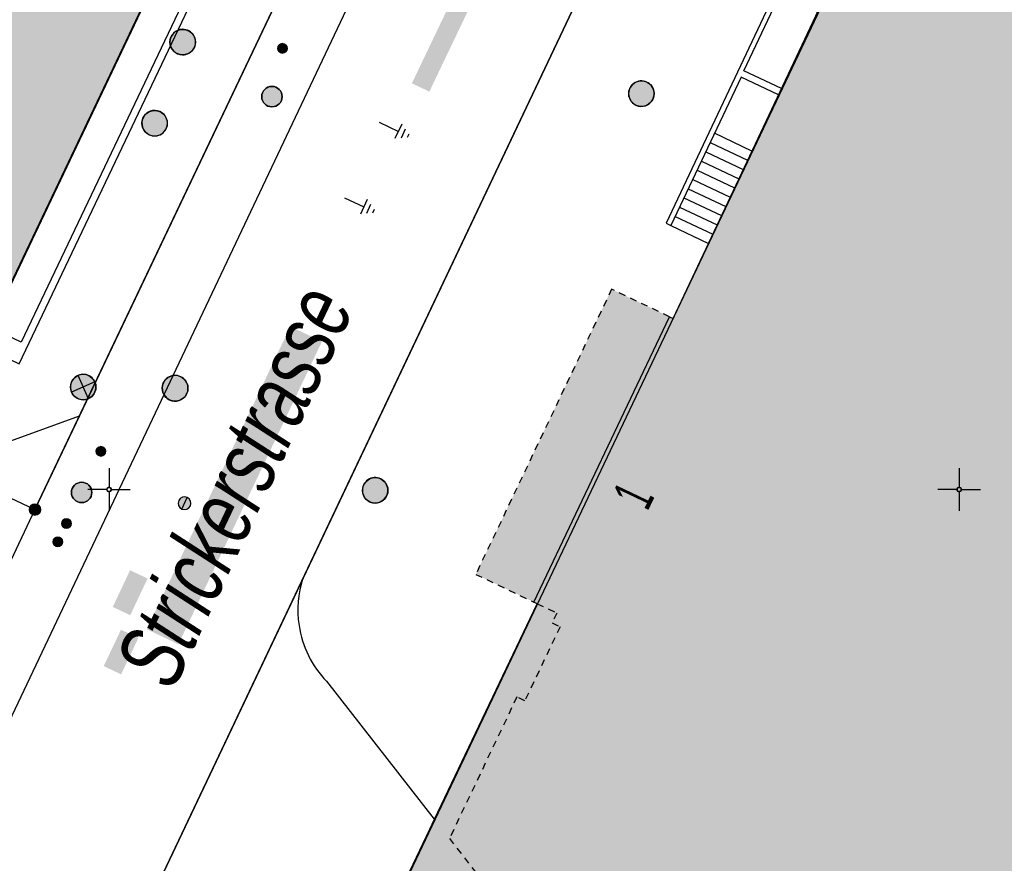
# Model space of a CAD drawing. Header units: metres. Extents: x 2695560 to 2696939, y 1260491 to 1262050.
# Tile 942 of 1005: x 2696573 to 2696602, y 1261764 to 1261789. Entities that reach past the tile are written whole.
import ezdxf

# ---------------------------------------------------------------- set-up
doc = ezdxf.new("R2010")
doc.units = ezdxf.units.M
doc.linetypes.add('AUSGEZOGEN', pattern=[0])
doc.linetypes.add('VERDECKT2_S2', pattern=[0.36, 0.2, -0.16])
for name, color, linetype in [('XR$1$AV_Flächen (EO)', 7, 'AUSGEZOGEN'), ('XR$1$AV_Gebäudeflächen (BB)', 7, 'AUSGEZOGEN'), ('XR$1$AV_Gebäudeflächen (EO)', 7, 'AUSGEZOGEN'), ('XR$1$AV_Grenzpunkte', 7, 'AUSGEZOGEN'), ('XR$1$AV_Haus-Nr.', 7, 'AUSGEZOGEN'), ('XR$1$AV_Koordinatennetzpunkte', 7, 'AUSGEZOGEN'), ('XR$1$AV_Linien (BB)', 7, 'AUSGEZOGEN'), ('XR$1$AV_Linien (EO)', 7, 'AUSGEZOGEN'), ('XR$1$AV_Strassennamen', 7, 'AUSGEZOGEN'), ('XR$1$AW_LK_Schachtdeckel', 24, 'AUSGEZOGEN'), ('XR$1$EW_LK_Bauwerk_FL_Linie_Punkt', 1, 'AUSGEZOGEN'), ('XR$1$EW_LK_Knoten', 1, 'AUSGEZOGEN'), ('XR$1$Liegenschaftsgrenzen', 7, 'AUSGEZOGEN'), ('XR$1$PFAV', 255, 'AUSGEZOGEN'), ('XR$1$PFAW', 255, 'AUSGEZOGEN'), ('XR$1$PFEW', 255, 'AUSGEZOGEN'), ('XR$1$PFWA', 255, 'AUSGEZOGEN'), ('XR$1$RAEW', 8, 'AUSGEZOGEN'), ('XR$1$RP_Abstandslinie', 7, 'AUSGEZOGEN'), ('XR$1$WA_LK_Absperrarmatur', 171, 'AUSGEZOGEN')]:
    doc.layers.add(name, color=color, linetype=linetype)
doc.styles.add('ARIAL', font='arial.ttf')

# ---------------------------------------------------------------- blocks, each defined once
blk = doc.blocks.new('COMPLEXOBJECT_286')
at = {"layer": 'XR$1$AV_Linien (BB)', "color": 7, "linetype": 'AUSGEZOGEN', "transparency": 33554687}
blk.add_line((6584.572, 11765.31), (6581.399, 11769.364), dxfattribs=at)
for centre, radius, start, end in [((6583.541, 11771.452), 2.989, 161.7322, 188.6034), ((6583.549, 11771.451), 2.997, 188.5622, 224.1481)]:
    blk.add_arc(centre, radius, start, end, dxfattribs=at)
blk = doc.blocks.new('COMPLEXOBJECT_419')
at = {"layer": 'XR$1$AV_Linien (BB)', "color": 7, "linetype": 'AUSGEZOGEN', "transparency": 33554687}
blk.add_lwpolyline([(6590.651, 11807.459), (6584.424, 11794.284), (6570.903, 11765.762), (6565.305, 11753.927)], dxfattribs=at)
blk = doc.blocks.new('COMPLEXOBJECT_425')
at = {"layer": 'XR$1$AV_Linien (BB)', "color": 7, "linetype": 'AUSGEZOGEN', "transparency": 33554687}
blk.add_line((6580.703, 11772.389), (6570.665, 11751.225), dxfattribs=at)
blk = doc.blocks.new('COMPLEXOBJECT_1222')
at = {"layer": 'XR$1$Liegenschaftsgrenzen', "color": 7, "linetype": 'AUSGEZOGEN', "transparency": 33554687}
blk.add_line((6570.665, 11751.225), (6595.929, 11804.491), dxfattribs=at)
blk = doc.blocks.new('COMPLEXOBJECT_1235')
at = {"layer": 'XR$1$Liegenschaftsgrenzen', "color": 7, "linetype": 'AUSGEZOGEN', "transparency": 33554687}
blk.add_lwpolyline([(6572.82, 11774.41), (6580.77, 11791.12), (6588.79, 11807.94)], dxfattribs=at)
blk.add_arc((6584.724, 11809.871), 4.501, 334.5983, 64.1013, dxfattribs=at)
blk = doc.blocks.new('COMPLEXOBJECT_1250')
at = {"layer": 'XR$1$Liegenschaftsgrenzen', "color": 7, "linetype": 'AUSGEZOGEN', "transparency": 33554687}
for p, q in [((6572.82, 11774.41), (6563.48, 11754.71)), ((6554.62, 11746.04), (6549.76, 11743.86))]:
    blk.add_line(p, q, dxfattribs=at)
for centre, radius, start, end in [((6547.206, 11762.401), 18, 314.5793, 334.7054), ((6547.296, 11762.459), 17.978, 294.0412, 314.246)]:
    blk.add_arc(centre, radius, start, end, dxfattribs=at)
blk = doc.blocks.new('BAV15')
at = {"layer": 'XR$1$PFAV', "transparency": 33554687}
blk.add_hatch(color=7, dxfattribs=at).paths.add_polyline_path([(0.5, 0), (0.49, 0.101), (0.459, 0.197), (0.41, 0.286), (0.344, 0.362), (0.264, 0.424), (0.174, 0.469), (0.076, 0.494), (-0.025, 0.499), (-0.125, 0.484), (-0.22, 0.449), (-0.306, 0.395), (-0.379, 0.326), (-0.437, 0.243), (-0.477, 0.15), (-0.497, 0.051), (-0.497, -0.051), (-0.477, -0.15), (-0.437, -0.243), (-0.379, -0.326), (-0.306, -0.395), (-0.22, -0.449), (-0.125, -0.484), (-0.025, -0.499), (0.076, -0.494), (0.174, -0.469), (0.264, -0.424), (0.344, -0.362), (0.41, -0.286), (0.459, -0.197), (0.49, -0.101)])
at = {"color": 7, "transparency": 33554687}
for start, end in [(90, 270), (270, 90)]:
    blk.add_arc((0, 0), 0.5, start, end, dxfattribs=at)
at = {"layer": 'XR$1$PFAV', "transparency": 33554687}
blk.add_circle((0, 0), 0.5, dxfattribs=at)
blk = doc.blocks.new('BAV2041')
at = {"color": 7, "transparency": 33554687}
for p, q in [((0, 0.5), (0, 0.05)), ((-0.05, 0), (-0.5, 0)), ((0.05, 0), (0.5, 0)), ((0, -0.05), (0, -0.5))]:
    blk.add_line(p, q, dxfattribs=at)
blk.add_circle((0, 0), 0.05, dxfattribs=at)
for start, end in [(90, 270), (270, 90)]:
    blk.add_arc((0, 0), 0.05, start, end, dxfattribs=at)
blk = doc.blocks.new('COMPLEXOBJECT_1453')
at = {"layer": 'XR$1$RP_Abstandslinie', "color": 7, "linetype": 'AUSGEZOGEN', "transparency": 33554687}
blk.add_lwpolyline([(6560.32, 11756.2), (6573.2, 11783.3), (6585.11, 11808.347)], dxfattribs=at)
blk = doc.blocks.new('BAW2082')
at = {"layer": 'XR$1$PFAW', "transparency": 33554687}
blk.add_hatch(color=7, dxfattribs=at).paths.add_polyline_path([(0.509, -0.003), (0.499, 0.098), (0.469, 0.194), (0.42, 0.283), (0.354, 0.359), (0.274, 0.421), (0.183, 0.466), (0.085, 0.491), (-0.016, 0.496), (-0.116, 0.481), (-0.211, 0.446), (-0.297, 0.392), (-0.37, 0.323), (-0.428, 0.24), (-0.468, 0.147), (-0.488, 0.047), (-0.488, -0.054), (-0.468, -0.153), (-0.428, -0.246), (-0.37, -0.329), (-0.297, -0.398), (-0.211, -0.452), (-0.116, -0.487), (-0.016, -0.502), (0.085, -0.497), (0.183, -0.472), (0.274, -0.427), (0.354, -0.366), (0.42, -0.289), (0.469, -0.2), (0.499, -0.104)])
at = {"transparency": 33554687}
for start, end in [(91.1948, 268.8052), (268.8052, 91.1948)]:
    blk.add_arc((0.01, 0), 0.5, start, end, dxfattribs=at)
at = {"layer": 'XR$1$PFAW', "transparency": 33554687}
blk.add_circle((0.009, -0.003), 0.5, dxfattribs=at)
blk = doc.blocks.new('BAW2088')
at = {"layer": 'XR$1$PFAW', "transparency": 33554687}
blk.add_hatch(color=253, dxfattribs=at).paths.add_polyline_path([(0.51, 0), (0.5, 0.101), (0.47, 0.197), (0.421, 0.286), (0.355, 0.362), (0.275, 0.424), (0.184, 0.469), (0.086, 0.494), (-0.015, 0.499), (-0.115, 0.484), (-0.21, 0.449), (-0.296, 0.395), (-0.369, 0.326), (-0.427, 0.243), (-0.467, 0.15), (-0.487, 0.051), (-0.487, -0.051), (-0.467, -0.15), (-0.427, -0.243), (-0.369, -0.326), (-0.296, -0.395), (-0.21, -0.449), (-0.115, -0.484), (-0.015, -0.499), (0.086, -0.494), (0.184, -0.469), (0.275, -0.424), (0.355, -0.362), (0.421, -0.286), (0.47, -0.197), (0.5, -0.101)])
at = {"transparency": 33554687}
for start, end in [(91.1948, 268.8052), (268.8052, 91.1948)]:
    blk.add_arc((0.01, 0), 0.5, start, end, dxfattribs=at)
at = {"layer": 'XR$1$PFAW', "transparency": 33554687}
blk.add_circle((0.01, 0), 0.5, dxfattribs=at)
blk = doc.blocks.new('BWA965')
at = {"layer": 'XR$1$PFWA', "transparency": 33554687}
blk.add_hatch(color=7, dxfattribs=at).paths.add_polyline_path([(0, 0.5), (-0.051, 0.497), (-0.101, 0.49), (-0.15, 0.477), (-0.197, 0.459), (-0.243, 0.437), (-0.286, 0.41), (-0.326, 0.379), (-0.362, 0.344), (-0.395, 0.306), (-0.424, 0.264), (-0.449, 0.22), (-0.469, 0.174), (-0.484, 0.125), (-0.494, 0.076), (-0.499, 0.025), (-0.499, -0.025), (-0.494, -0.076), (-0.484, -0.125), (-0.469, -0.174), (-0.449, -0.22), (-0.424, -0.264), (-0.395, -0.306), (-0.362, -0.344), (-0.326, -0.379), (-0.286, -0.41), (-0.243, -0.437), (-0.197, -0.459), (-0.15, -0.477), (-0.101, -0.49), (-0.051, -0.497), (0, -0.5), (0.051, -0.497), (0.101, -0.49), (0.15, -0.477), (0.197, -0.459), (0.243, -0.437), (0.286, -0.41), (0.326, -0.379), (0.362, -0.344), (0.395, -0.306), (0.424, -0.264), (0.449, -0.22), (0.469, -0.174), (0.484, -0.125), (0.494, -0.076), (0.499, -0.025), (0.499, 0.025), (0.494, 0.076), (0.484, 0.125), (0.469, 0.174), (0.449, 0.22), (0.424, 0.264), (0.395, 0.306), (0.362, 0.344), (0.326, 0.379), (0.286, 0.41), (0.243, 0.437), (0.197, 0.459), (0.15, 0.477), (0.101, 0.49), (0.051, 0.497)])
at = {"transparency": 33554687}
blk.add_line((0, 0.5), (0, -0.5), dxfattribs=at)
for start, end in [(90, 270), (270, 90)]:
    blk.add_arc((0, 0), 0.5, start, end, dxfattribs=at)
blk = doc.blocks.new('BEW15')
at = {"layer": 'XR$1$PFEW', "transparency": 33554687}
h = blk.add_hatch(color=7, dxfattribs=at)
h.paths.add_polyline_path([(-0.5, 0), (-0.497, -0.05), (-0.489, -0.1), (-0.477, -0.15), (-0.459, -0.197), (-0.437, -0.242), (-0.41, -0.285), (-0.379, -0.326), (-0.344, -0.362), (-0.306, -0.395), (-0.264, -0.424), (-0.22, -0.449), (-0.173, -0.469), (-0.125, -0.484), (-0.075, -0.494), (-0.025, -0.499), (0.026, -0.499), (0.076, -0.494), (0.126, -0.484), (0.174, -0.469), (0.22, -0.449), (0.265, -0.424), (0.306, -0.395), (0.345, -0.362), (0.38, -0.326), (0.411, -0.285), (0.437, -0.242), (0.46, -0.197), (0.477, -0.15), (0.49, -0.1), (0.498, -0.05), (0.5, 0), (0.498, 0.051), (0.49, 0.101), (0.477, 0.15), (0.46, 0.197), (0.437, 0.243), (0.411, 0.286), (0.38, 0.326), (0.345, 0.363), (0.306, 0.396), (0.265, 0.424), (0.22, 0.449), (0.174, 0.469), (0.126, 0.484), (0.076, 0.494), (0.026, 0.5), (-0.025, 0.5), (-0.075, 0.494), (-0.125, 0.484), (-0.173, 0.469), (-0.22, 0.449), (-0.264, 0.424), (-0.306, 0.396), (-0.344, 0.363), (-0.379, 0.326), (-0.41, 0.286), (-0.437, 0.243), (-0.459, 0.197), (-0.477, 0.15), (-0.489, 0.101), (-0.497, 0.051)])
h.paths.add_polyline_path([(0.01, 0.001), (0.01, 0), (0.01, -0.001), (0.01, -0.002), (0.01, -0.003), (0.009, -0.004), (0.009, -0.005), (0.009, -0.006), (0.008, -0.006), (0.007, -0.007), (0.006, -0.008), (0.006, -0.008), (0.005, -0.009), (0.004, -0.009), (0.003, -0.01), (0.002, -0.01), (0.001, -0.01), (0, -0.01), (-0.001, -0.01), (-0.002, -0.01), (-0.003, -0.009), (-0.004, -0.009), (-0.005, -0.008), (-0.006, -0.008), (-0.007, -0.007), (-0.007, -0.006), (-0.008, -0.006), (-0.008, -0.005), (-0.009, -0.004), (-0.009, -0.003), (-0.009, -0.002), (-0.01, -0.001), (-0.01, 0), (-0.01, 0.001), (-0.009, 0.002), (-0.009, 0.003), (-0.009, 0.004), (-0.008, 0.005), (-0.008, 0.006), (-0.007, 0.007), (-0.007, 0.007), (-0.006, 0.008), (-0.005, 0.009), (-0.004, 0.009), (-0.003, 0.01), (-0.002, 0.01), (-0.001, 0.01), (0, 0.01), (0.001, 0.01), (0.002, 0.01), (0.003, 0.01), (0.004, 0.01), (0.005, 0.009), (0.006, 0.009), (0.006, 0.008), (0.007, 0.007), (0.008, 0.007), (0.009, 0.006), (0.009, 0.005), (0.009, 0.004), (0.01, 0.003), (0.01, 0.002)], flags=16)
at = {"color": 1, "transparency": 33554687}
for start, end in [(0, 180), (180, 0)]:
    blk.add_arc((0, 0), 0.5, start, end, dxfattribs=at)
at = {"layer": 'XR$1$PFEW', "transparency": 33554687}
blk.add_circle((0, 0), 0.5, dxfattribs=at)
blk = doc.blocks.new('BEWLP2549_S')
at = {"layer": 'XR$1$PFEW', "transparency": 33554687}
blk.add_hatch(color=7, dxfattribs=at).paths.add_polyline_path([(0.5, 0), (0.49, 0.101), (0.459, 0.197), (0.41, 0.286), (0.344, 0.362), (0.264, 0.424), (0.174, 0.469), (0.076, 0.494), (-0.025, 0.499), (-0.125, 0.484), (-0.22, 0.449), (-0.306, 0.395), (-0.379, 0.326), (-0.437, 0.243), (-0.477, 0.15), (-0.497, 0.051), (-0.497, -0.051), (-0.477, -0.15), (-0.437, -0.243), (-0.379, -0.326), (-0.306, -0.395), (-0.22, -0.449), (-0.125, -0.484), (-0.025, -0.499), (0.076, -0.494), (0.174, -0.469), (0.264, -0.424), (0.344, -0.362), (0.41, -0.286), (0.459, -0.197), (0.49, -0.101)])
at = {"color": 1, "transparency": 33554687}
for p, q in [((0.354, -0.354), (-0.354, 0.354)), ((-0.354, -0.354), (0.354, 0.354))]:
    blk.add_line(p, q, dxfattribs=at)
for start, end in [(91.3809, 268.6191), (268.6191, 91.3809)]:
    blk.add_arc((0, 0), 0.5, start, end, dxfattribs=at)
at = {"layer": 'XR$1$PFEW', "transparency": 33554687}
blk.add_circle((0, 0), 0.5, dxfattribs=at)
blk = doc.blocks.new('BEW957')
at = {"layer": 'XR$1$RAEW', "transparency": 33554687}
blk.add_hatch(color=1, dxfattribs=at).paths.add_polyline_path([(-0.5, 0), (-0.5, -0.05), (-0.49, -0.1), (-0.48, -0.15), (-0.46, -0.2), (-0.44, -0.24), (-0.41, -0.29), (-0.38, -0.33), (-0.34, -0.36), (-0.31, -0.4), (-0.26, -0.42), (-0.22, -0.45), (-0.17, -0.47), (-0.13, -0.48), (-0.08, -0.49), (-0.03, -0.5), (0.03, -0.5), (0.08, -0.49), (0.13, -0.48), (0.17, -0.47), (0.22, -0.45), (0.26, -0.42), (0.31, -0.4), (0.34, -0.36), (0.38, -0.33), (0.41, -0.29), (0.44, -0.24), (0.46, -0.2), (0.48, -0.15), (0.49, -0.1), (0.5, -0.05), (0.5, 0), (0.5, 0.05), (0.49, 0.1), (0.48, 0.15), (0.46, 0.2), (0.44, 0.24), (0.41, 0.29), (0.38, 0.33), (0.34, 0.36), (0.31, 0.4), (0.26, 0.42), (0.22, 0.45), (0.17, 0.47), (0.13, 0.48), (0.08, 0.49), (0.03, 0.5), (-0.03, 0.5), (-0.08, 0.49), (-0.13, 0.48), (-0.17, 0.47), (-0.22, 0.45), (-0.26, 0.42), (-0.31, 0.4), (-0.34, 0.36), (-0.38, 0.33), (-0.41, 0.29), (-0.44, 0.24), (-0.46, 0.2), (-0.48, 0.15), (-0.49, 0.1), (-0.5, 0.05)])
at = {"color": 1, "transparency": 33554687}
for start, end in [(90, 180), (180, 270), (0, 90), (270, 0)]:
    blk.add_arc((0, 0), 0.5, start, end, dxfattribs=at)
at = {"layer": 'XR$1$RAEW', "color": 1, "transparency": 33554687}
blk.add_circle((0, 0), 0.5, dxfattribs=at)
blk = doc.blocks.new('BEWLP2645')
at = {"color": 1, "transparency": 33554687}
for p, q in [((-1.499, -0.087), (-1.499, 0.087)), ((-1.249, -0.231), (-1.249, 0.231)), ((-1, -0.375), (-1, 0.375)), ((0, 0), (-1, 0))]:
    blk.add_line(p, q, dxfattribs=at)

msp = doc.modelspace()

# ---------------------------------------------------------------- hatches: boundary and pattern name
at = {"transparency": 33554687}
for points in [[(2696584.876, 1261786.75), (2696585.389, 1261786.505), (2696586.764, 1261789.38), (2696586.251, 1261789.625)], [(2696577.08, 1261770.701), (2696578.009, 1261770.261), (2696582.23, 1261779.161), (2696581.301, 1261779.601)], [(2696576.078, 1261771.358), (2696576.593, 1261771.115), (2696577.102, 1261772.194), (2696576.587, 1261772.437)], [(2696575.812, 1261769.619), (2696576.324, 1261769.377), (2696576.832, 1261770.447), (2696576.32, 1261770.689)]]:
    msp.add_hatch(color=7, dxfattribs=at).paths.add_polyline_path(points)
at = {"layer": 'XR$1$AV_Gebäudeflächen (BB)', "true_color": 0xd2d2d2, "transparency": 33554687}
for points in [[(2696559.874, 1261820.692), (2696551.449, 1261802.975), (2696556.224, 1261800.704), (2696556.903, 1261802.131), (2696560.293, 1261800.529), (2696560.392, 1261800.482), (2696561.278, 1261797.975), (2696561.232, 1261797.879), (2696559.604, 1261794.49), (2696558.113, 1261795.198), (2696554.45, 1261787.482), (2696572.199, 1261779.045), (2696580.82, 1261797.153), (2696584.026, 1261803.886), (2696585.427, 1261806.829), (2696584.043, 1261807.488), (2696584.703, 1261808.873), (2696581.759, 1261810.274)], [(2696663.111, 1261771.407), (2696659.799, 1261772.988), (2696659.817, 1261773.025), (2696658.772, 1261773.524), (2696659.911, 1261775.917), (2696658.574, 1261776.553), (2696657.436, 1261774.16), (2696653.571, 1261775.998), (2696652.548, 1261776.485), (2696649.125, 1261778.113), (2696649.089, 1261778.13), (2696644.312, 1261780.402), (2696640.9, 1261782.025), (2696639.067, 1261782.897), (2696636.865, 1261783.944), (2696635.637, 1261784.528), (2696633.699, 1261785.45), (2696633.603, 1261785.496), (2696630.288, 1261787.072), (2696628.258, 1261788.038), (2696628.157, 1261788.086), (2696624.736, 1261789.719), (2696622.832, 1261790.627), (2696619.394, 1261792.268), (2696617.479, 1261793.182), (2696614.037, 1261794.824), (2696609.43, 1261797.023), (2696606.02, 1261798.65), (2696604.459, 1261799.395), (2696602.645, 1261800.261), (2696602.633, 1261800.267), (2696602.62, 1261800.272), (2696602.608, 1261800.277), (2696602.595, 1261800.281), (2696602.582, 1261800.285), (2696602.569, 1261800.289), (2696602.556, 1261800.292), (2696602.543, 1261800.294), (2696602.529, 1261800.297), (2696602.516, 1261800.298), (2696602.502, 1261800.3), (2696602.489, 1261800.301), (2696602.476, 1261800.301), (2696602.462, 1261800.301), (2696602.449, 1261800.3), (2696602.435, 1261800.299), (2696602.422, 1261800.298), (2696602.408, 1261800.296), (2696602.395, 1261800.294), (2696602.382, 1261800.291), (2696602.369, 1261800.288), (2696602.356, 1261800.284), (2696602.343, 1261800.28), (2696602.33, 1261800.276), (2696602.317, 1261800.271), (2696602.305, 1261800.266), (2696602.293, 1261800.26), (2696602.281, 1261800.254), (2696602.269, 1261800.247), (2696602.257, 1261800.24), (2696602.246, 1261800.233), (2696602.24, 1261800.229), (2696602.235, 1261800.226), (2696602.23, 1261800.222), (2696602.224, 1261800.218), (2696602.219, 1261800.214), (2696602.214, 1261800.21), (2696602.209, 1261800.205), (2696602.204, 1261800.201), (2696602.199, 1261800.197), (2696602.194, 1261800.192), (2696602.189, 1261800.188), (2696602.184, 1261800.183), (2696602.18, 1261800.179), (2696602.175, 1261800.174), (2696602.171, 1261800.169), (2696602.166, 1261800.164), (2696602.162, 1261800.159), (2696602.158, 1261800.154), (2696602.154, 1261800.149), (2696602.15, 1261800.144), (2696602.146, 1261800.138), (2696602.142, 1261800.133), (2696602.138, 1261800.127), (2696602.134, 1261800.122), (2696602.131, 1261800.116), (2696602.127, 1261800.111), (2696602.124, 1261800.105), (2696602.12, 1261800.099), (2696602.117, 1261800.094), (2696602.114, 1261800.088), (2696602.111, 1261800.082), (2696602.06, 1261799.975), (2696600.507, 1261796.686), (2696600.435, 1261796.533), (2696600.35, 1261796.352), (2696596.831, 1261788.898), (2696592.555, 1261779.839), (2696592.456, 1261779.886), (2696588.46, 1261771.502), (2696588.56, 1261771.454), (2696585.542, 1261765.12), (2696585.402, 1261764.828), (2696570.886, 1261734.362), (2696569.018, 1261730.442), (2696567.263, 1261726.759), (2696559.856, 1261726.69), (2696559.846, 1261726.69), (2696559.835, 1261726.689), (2696559.825, 1261726.688), (2696559.815, 1261726.686), (2696559.804, 1261726.685), (2696559.794, 1261726.682), (2696559.784, 1261726.68), (2696559.774, 1261726.677), (2696559.764, 1261726.674), (2696559.755, 1261726.67), (2696559.745, 1261726.666), (2696559.736, 1261726.662), (2696559.726, 1261726.657), (2696559.717, 1261726.652), (2696559.708, 1261726.647), (2696559.7, 1261726.641), (2696559.691, 1261726.635), (2696559.683, 1261726.629), (2696559.675, 1261726.623), (2696559.667, 1261726.616), (2696559.659, 1261726.609), (2696559.652, 1261726.601), (2696559.645, 1261726.594), (2696559.638, 1261726.586), (2696559.632, 1261726.578), (2696559.625, 1261726.57), (2696559.62, 1261726.561), (2696559.614, 1261726.552), (2696559.609, 1261726.543), (2696559.604, 1261726.534), (2696559.599, 1261726.525), (2696553.918, 1261714.551), (2696549.424, 1261705.081), (2696549.42, 1261705.071), (2696549.416, 1261705.062), (2696549.412, 1261705.052), (2696549.409, 1261705.042), (2696549.406, 1261705.032), (2696549.404, 1261705.022), (2696549.402, 1261705.012), (2696549.4, 1261705.002), (2696549.398, 1261704.991), (2696549.397, 1261704.981), (2696549.397, 1261704.971), (2696549.396, 1261704.96), (2696549.396, 1261704.95), (2696549.397, 1261704.939), (2696549.398, 1261704.929), (2696549.399, 1261704.919), (2696549.4, 1261704.908), (2696549.402, 1261704.898), (2696549.404, 1261704.888), (2696549.407, 1261704.878), (2696549.41, 1261704.868), (2696549.413, 1261704.858), (2696549.417, 1261704.848), (2696549.421, 1261704.839), (2696549.425, 1261704.829), (2696549.43, 1261704.82), (2696549.435, 1261704.811), (2696549.44, 1261704.802), (2696549.446, 1261704.793), (2696549.452, 1261704.784), (2696549.458, 1261704.776), (2696556.702, 1261695.507), (2696557.355, 1261694.671), (2696571.116, 1261677.061), (2696571.121, 1261677.052), (2696571.127, 1261677.043), (2696571.132, 1261677.034), (2696571.138, 1261677.026), (2696571.145, 1261677.017), (2696571.151, 1261677.009), (2696571.158, 1261677.001), (2696571.165, 1261676.994), (2696571.173, 1261676.987), (2696571.181, 1261676.98), (2696571.189, 1261676.973), (2696571.197, 1261676.966), (2696571.205, 1261676.96), (2696571.214, 1261676.954), (2696571.223, 1261676.949), (2696571.232, 1261676.943), (2696571.241, 1261676.938), (2696571.25, 1261676.934), (2696571.26, 1261676.93), (2696571.269, 1261676.926), (2696571.279, 1261676.922), (2696571.289, 1261676.919), (2696571.299, 1261676.916), (2696571.309, 1261676.913), (2696571.32, 1261676.911), (2696571.33, 1261676.909), (2696571.34, 1261676.908), (2696571.351, 1261676.907), (2696571.361, 1261676.906), (2696571.372, 1261676.906), (2696571.382, 1261676.906), (2696602.675, 1261677.55), (2696606.68, 1261677.638), (2696609.822, 1261684.319), (2696611.125, 1261684.316), (2696626.457, 1261684.617), (2696628.387, 1261688.686), (2696656.435, 1261689.221), (2696656.603, 1261689.224), (2696659.9, 1261696.192), (2696659.807, 1261696.313), (2696658.555, 1261697.95), (2696665.629, 1261712.848), (2696660.414, 1261719.517), (2696661.018, 1261719.985), (2696661.303, 1261720.991), (2696659.367, 1261723.475), (2696658.313, 1261723.454), (2696657.706, 1261722.979), (2696656.277, 1261724.807), (2696654.905, 1261724.775), (2696654.895, 1261724.858), (2696654.881, 1261724.981), (2696655.019, 1261725.27), (2696661.375, 1261738.563), (2696658.848, 1261745.397), (2696661.04, 1261749.965), (2696660.895, 1261750.345), (2696660.465, 1261750.548), (2696654.501, 1261753.407)]]:
    msp.add_hatch(color=254, dxfattribs=at).paths.add_polyline_path(points)
at = {"layer": 'XR$1$AV_Gebäudeflächen (EO)', "true_color": 0xebebeb, "transparency": 33554687}
msp.add_hatch(color=7, dxfattribs=at).paths.add_polyline_path([(2696588.46, 1261771.502), (2696592.456, 1261779.886), (2696590.749, 1261780.699), (2696586.754, 1261772.315)])

# ---------------------------------------------------------------- linework, layer by layer
at = {"layer": 'XR$1$AV_Flächen (EO)', "color": 7, "linetype": 'AUSGEZOGEN', "transparency": 33554687}
msp.add_line((2696588.46, 1261771.502), (2696592.456, 1261779.886), dxfattribs=at)
msp.add_lwpolyline([(2696580.991, 1261797.511), (2696581.921, 1261797.068), (2696573.384, 1261779.137), (2696572.454, 1261779.58), (2696572.199, 1261779.045), (2696573.324, 1261778.501), (2696582.403, 1261797.57), (2696581.274, 1261798.107), (2696580.991, 1261797.511)], close=True, dxfattribs=at)
at = {"layer": 'XR$1$AV_Flächen (EO)', "color": 7, "linetype": 'VERDECKT2_S2', "transparency": 33554687}
msp.add_lwpolyline([(2696592.456, 1261779.886), (2696590.749, 1261780.699), (2696586.754, 1261772.315), (2696588.46, 1261771.502)], dxfattribs=at)
at = {"layer": 'XR$1$AV_Linien (BB)', "color": 7, "linetype": 'AUSGEZOGEN', "transparency": 33554687}
msp.add_line((2696594.623, 1261799.503), (2696581.673, 1261772.199), dxfattribs=at)
for points in [[(2696584.026, 1261803.886), (2696580.82, 1261797.153), (2696572.199, 1261779.045), (2696554.45, 1261787.482)], [(2696587.208, 1261802.399), (2696581.74, 1261790.93), (2696575.102, 1261776.978)], [(2696585.542, 1261765.12), (2696588.56, 1261771.454), (2696588.46, 1261771.502), (2696592.456, 1261779.886), (2696592.555, 1261779.839), (2696596.831, 1261788.898), (2696600.35, 1261796.352), (2696600.435, 1261796.533), (2696600.507, 1261796.686)], [(2696554.45, 1261787.482), (2696553.708, 1261785.994), (2696553.937, 1261785.337), (2696566.987, 1261779.149), (2696570.649, 1261777.4), (2696573.081, 1261776.24), (2696575.102, 1261776.978)], [(2696575.102, 1261776.978), (2696573.79, 1261774.22), (2696571.226, 1261768.812)], [(2696567.263, 1261726.759), (2696569.018, 1261730.442), (2696570.886, 1261734.362), (2696585.402, 1261764.828), (2696585.542, 1261765.12)]]:
    msp.add_lwpolyline(points, dxfattribs=at)
at = {"layer": 'XR$1$AV_Linien (EO)', "color": 7, "linetype": 'AUSGEZOGEN', "transparency": 33554687}
for p, q in [((2696594.877, 1261784.758), (2696593.774, 1261785.279)), ((2696593.646, 1261785.008), (2696594.749, 1261784.487)), ((2696593.518, 1261784.736), (2696594.621, 1261784.216)), ((2696593.39, 1261784.465), (2696594.493, 1261783.944)), ((2696593.134, 1261783.923), (2696594.237, 1261783.402)), ((2696593.262, 1261784.194), (2696594.365, 1261783.673)), ((2696593.005, 1261783.651), (2696594.109, 1261783.131)), ((2696592.877, 1261783.38), (2696593.981, 1261782.859)), ((2696592.749, 1261783.109), (2696593.853, 1261782.588)), ((2696592.621, 1261782.838), (2696593.725, 1261782.317)), ((2696592.493, 1261782.566), (2696593.597, 1261782.045))]:
    msp.add_line(p, q, dxfattribs=at)
for points in [[(2696595.744, 1261786.594), (2696594.64, 1261787.115), (2696595.699, 1261789.358), (2696596.802, 1261788.837), (2696596.871, 1261788.982), (2696595.623, 1261789.571), (2696592.349, 1261782.635), (2696592.493, 1261782.566)], [(2696595.658, 1261786.413), (2696594.555, 1261786.934), (2696592.493, 1261782.566)]]:
    msp.add_lwpolyline(points, dxfattribs=at)
at = {"layer": 'XR$1$AV_Linien (EO)', "color": 7, "linetype": 'VERDECKT2_S2', "transparency": 33554687}
msp.add_lwpolyline([(2696588.56, 1261771.454), (2696589.138, 1261771.179), (2696589, 1261770.89), (2696589.235, 1261770.778), (2696588.198, 1261768.603), (2696587.963, 1261768.714), (2696585.981, 1261764.553), (2696591.173, 1261757.855), (2696588.28, 1261755.612), (2696589.429, 1261754.13), (2696586.514, 1261751.861), (2696587.658, 1261750.385), (2696584.746, 1261748.127), (2696585.89, 1261746.652), (2696582.998, 1261744.41), (2696585.29, 1261741.366), (2696582.89, 1261739.417), (2696582.765, 1261739.573), (2696575.302, 1261733.602), (2696574.781, 1261732.507)], dxfattribs=at)
at = {"layer": 'XR$1$Liegenschaftsgrenzen', "color": 7, "linetype": 'AUSGEZOGEN', "transparency": 33554687}
msp.add_line((2696545.24, 1261787.79), (2696573.79, 1261774.22), dxfattribs=at)
at = {"layer": 'XR$1$RP_Abstandslinie', "color": 7, "linetype": 'AUSGEZOGEN', "transparency": 33554687}
msp.add_lwpolyline([(2696696.175, 1261755.681), (2696602.329, 1261800.412), (2696572.427, 1261737.512), (2696541.165, 1261723.479), (2696553.937, 1261695.569), (2696576.16, 1261670.558)], dxfattribs=at)

# ---------------------------------------------------------------- block references
at = {"layer": 'XR$1$AV_Grenzpunkte', "color": 7, "linetype": 'AUSGEZOGEN', "lineweight": -3, "transparency": 33554687, "xscale": 0.3249999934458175, "yscale": 0.3249999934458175}
msp.add_blockref('BAV15', (2696573.79, 1261774.22), dxfattribs=at)
at = {"layer": 'XR$1$AV_Koordinatennetzpunkte', "color": 7, "linetype": 'AUSGEZOGEN', "lineweight": -3, "transparency": 33554687, "xscale": 1.25, "yscale": 1.25}
for p in [(2696575.97, 1261774.81), (2696600.97, 1261774.81)]:
    msp.add_blockref('BAV2041', p, dxfattribs=at)
at = {"layer": 'XR$1$AV_Linien (BB)', "color": 7, "linetype": 'AUSGEZOGEN', "lineweight": -3, "transparency": 33554687}
for name in ['COMPLEXOBJECT_419', 'COMPLEXOBJECT_425', 'COMPLEXOBJECT_286']:
    msp.add_blockref(name, (2690000.97, 1249999.81), dxfattribs=at)
at = {"layer": 'XR$1$AW_LK_Schachtdeckel', "color": 24, "linetype": 'AUSGEZOGEN', "lineweight": -3, "transparency": 33554687, "xscale": 0.7499999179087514, "yscale": 0.7499999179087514}
msp.add_blockref('BAW2082', (2696578.128, 1261787.962), dxfattribs=at)
at = {"layer": 'XR$1$AW_LK_Schachtdeckel', "color": 24, "linetype": 'AUSGEZOGEN', "lineweight": -3, "transparency": 33554687}
for name, p, xscale, yscale, rotation in [('BAW2082', (2696591.63, 1261786.44), 0.7499999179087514, 0.7499999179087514, 141.758514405), ('BAW2082', (2696577.303, 1261785.579), 0.7499999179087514, 0.7499999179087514, 334.337890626), ('BAW2088', (2696577.908, 1261777.78), 0.7578193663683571, 0.757819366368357, 63.41536216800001), ('BAW2082', (2696583.79, 1261774.78), 0.7499999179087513, 0.7499999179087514, 56.08375549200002)]:
    msp.add_blockref(name, p, dxfattribs=dict(at, xscale=xscale, yscale=yscale, rotation=rotation))
at = {"layer": 'XR$1$EW_LK_Bauwerk_FL_Linie_Punkt', "color": 1, "linetype": 'AUSGEZOGEN', "lineweight": -3, "transparency": 33554687, "xscale": 0.5999999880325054, "yscale": 0.5999999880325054}
for p in [(2696580.76, 1261786.357), (2696575.163, 1261774.724)]:
    msp.add_blockref('BEW15', p, dxfattribs=at)
at = {"layer": 'XR$1$EW_LK_Knoten', "color": 1, "linetype": 'AUSGEZOGEN', "lineweight": -3, "transparency": 33554687, "xscale": 0.2749999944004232, "yscale": 0.2749999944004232}
for p in [(2696581.066, 1261787.777), (2696575.73, 1261775.932), (2696574.717, 1261773.808), (2696574.463, 1261773.274)]:
    msp.add_blockref('BEW957', p, dxfattribs=at)
at = {"layer": 'XR$1$EW_LK_Knoten', "color": 1, "linetype": 'AUSGEZOGEN', "lineweight": -3, "transparency": 33554687}
for name, p, xscale, yscale, rotation in [('BEWLP2645', (2696583.916, 1261785.606), 0.6249999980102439, 0.624999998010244, 154.4067), ('BEWLP2645', (2696582.891, 1261783.379), 0.6249999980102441, 0.624999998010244, 155.2329), ('BEWLP2549_S', (2696575.209, 1261777.822), 0.7499999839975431, 0.7499999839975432, 68.95530000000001), ('BEW957', (2696574.717, 1261773.808), 0.2749999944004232, 0.2749999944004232, 90)]:
    msp.add_blockref(name, p, dxfattribs=dict(at, xscale=xscale, yscale=yscale, rotation=rotation))
at = {"layer": 'XR$1$Liegenschaftsgrenzen', "color": 7, "linetype": 'AUSGEZOGEN', "lineweight": -3, "transparency": 33554687}
for name in ['COMPLEXOBJECT_1235', 'COMPLEXOBJECT_1222', 'COMPLEXOBJECT_1250']:
    msp.add_blockref(name, (2690000.97, 1249999.81), dxfattribs=at)
at = {"layer": 'XR$1$RP_Abstandslinie', "color": 7, "linetype": 'AUSGEZOGEN', "lineweight": -3, "transparency": 33554687}
msp.add_blockref('COMPLEXOBJECT_1453', (2690000.97, 1249999.81), dxfattribs=at)
at = {"layer": 'XR$1$WA_LK_Absperrarmatur', "color": 171, "linetype": 'AUSGEZOGEN', "lineweight": -3, "transparency": 33554687, "xscale": 0.3749999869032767, "yscale": 0.3749999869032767, "rotation": 155.414306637}
msp.add_blockref('BWA965', (2696578.191, 1261774.406), dxfattribs=at)

# ---------------------------------------------------------------- texts
at = {"layer": 'XR$1$AV_Haus-Nr.', "color": 7, "transparency": 33554687, "insert": (2696590.863, 1261774.88), "char_height": 1.1621, "width": 0.90385, "attachment_point": 2, "rotation": 64.5228, "style": 'ARIAL'}
msp.add_mtext('\\W0.57;1', dxfattribs=at)
at = {"layer": 'XR$1$AV_Strassennamen', "color": 7, "transparency": 33554687, "insert": (2696579.664, 1261774.927), "char_height": 1.93684, "width": 13.2431, "attachment_point": 5, "rotation": 64.6254, "style": 'ARIAL'}
msp.add_mtext('\\A1;{\\fArial|i1|b0;\\H1.936838;\\W0.700000;\\C7;Strickerstrasse}\\P', dxfattribs=at)

doc.saveas('drawing.dxf')
